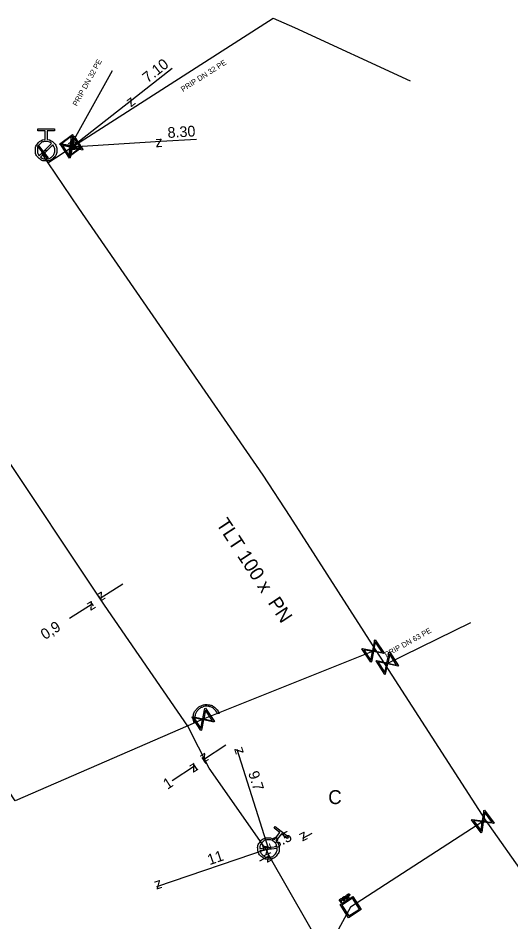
# Model space of a CAD drawing. Extents: x -643842 to -636370, y -1119190 to -1110210.
# Drawn here: x -641426 to -641380, y -1115293.2 to -1115208.9 of the extents above; entities that cross this region are included whole.
import ezdxf

# ---------------------------------------------------------------- set-up
doc = ezdxf.new("R2010")
doc.units = 0
for name, color, linetype in [('22', 7, 'Continuous'), ('9', 7, 'Continuous'), ('Default', 7, 'Continuous'), ('Level 10', 7, 'Continuous'), ('Level 16', 7, 'Continuous'), ('Level 18', 7, 'Continuous'), ('Level 19', 7, 'Continuous'), ('Level 20', 7, 'Continuous'), ('Level 21', 7, 'Continuous'), ('Level 23', 7, 'Continuous'), ('Level 33', 7, 'Continuous')]:
    doc.layers.add(name, color=color, linetype=linetype)

msp = doc.modelspace()

# ---------------------------------------------------------------- linework, layer by layer
at = {"layer": '9'}
for points in [[(-641407.28, -1115273.714), (-641407.426, -1115273.769)], [(-641409.474, -1115274.54), (-641409.62, -1115274.595)]]:
    msp.add_lwpolyline(points, dxfattribs=at)
at = {"layer": 'Default'}
for points in [[(-641423.338, -1115220.194), (-641422.979, -1115220.223), (-641422.721, -1115220.483), (-641422.43, -1115220.776), (-641422.43, -1115221.192), (-641422.43, -1115221.606), (-641422.723, -1115221.898), (-641423.016, -1115222.19), (-641423.432, -1115222.19), (-641423.844, -1115222.19), (-641424.137, -1115221.898), (-641424.43, -1115221.606), (-641424.43, -1115221.192), (-641424.43, -1115220.776), (-641424.139, -1115220.483), (-641423.881, -1115220.221), (-641423.522, -1115220.194)], [(-641422.922, -1115220.553), (-641423.139, -1115220.376), (-641423.432, -1115220.376), (-641423.77, -1115220.376), (-641424.007, -1115220.613), (-641424.244, -1115220.85), (-641424.244, -1115221.188), (-641424.244, -1115221.481), (-641424.067, -1115221.698)], [(-641423.938, -1115221.827), (-641423.721, -1115222.001), (-641423.432, -1115222.001), (-641423.096, -1115222.001), (-641422.858, -1115221.763), (-641422.619, -1115221.526), (-641422.619, -1115221.188), (-641422.619, -1115220.899), (-641422.793, -1115220.682)], [(-641409.62, -1115274.595), (-641409.734, -1115274.289), (-641409.684, -1115273.949), (-641409.633, -1115273.609), (-641409.41, -1115273.353), (-641409.188, -1115273.097), (-641408.892, -1115272.985), (-641408.597, -1115272.874), (-641408.26, -1115272.92), (-641407.924, -1115272.965), (-641407.66, -1115273.187), (-641407.397, -1115273.408), (-641407.28, -1115273.714)], [(-641407.426, -1115273.769), (-641407.529, -1115273.501), (-641407.76, -1115273.307), (-641407.99, -1115273.114), (-641408.284, -1115273.074), (-641408.579, -1115273.034), (-641408.837, -1115273.131), (-641409.095, -1115273.229), (-641409.29, -1115273.453), (-641409.486, -1115273.677), (-641409.53, -1115273.974), (-641409.574, -1115274.271), (-641409.474, -1115274.54)], [(-641401.98, -1115285.601), (-641401.717, -1115285.847), (-641401.677, -1115286.211), (-641401.631, -1115286.621), (-641401.89, -1115286.947), (-641402.147, -1115287.272), (-641402.558, -1115287.318), (-641402.969, -1115287.365), (-641403.295, -1115287.106), (-641403.618, -1115286.85), (-641403.666, -1115286.439), (-641403.713, -1115286.028), (-641403.456, -1115285.704), (-641403.197, -1115285.378), (-641402.787, -1115285.329), (-641402.422, -1115285.285), (-641402.124, -1115285.487)], [(-641401.878, -1115286.141), (-641401.937, -1115285.867), (-641402.167, -1115285.685), (-641402.431, -1115285.475), (-641402.765, -1115285.513), (-641403.098, -1115285.551), (-641403.308, -1115285.816), (-641403.49, -1115286.045), (-641403.486, -1115286.326)], [(-641403.465, -1115286.507), (-641403.403, -1115286.778), (-641403.177, -1115286.958), (-641402.914, -1115287.166), (-641402.58, -1115287.129), (-641402.246, -1115287.091), (-641402.036, -1115286.826), (-641401.856, -1115286.6), (-641401.857, -1115286.322)], [(-641395.95, -1115291.026), (-641395.921, -1115291.007), (-641395.902, -1115290.999), (-641395.878, -1115290.99), (-641395.856, -1115290.99), (-641395.834, -1115290.99), (-641395.814, -1115291.003), (-641395.793, -1115291.016), (-641395.778, -1115291.038), (-641395.753, -1115291.077), (-641395.76, -1115291.119), (-641395.767, -1115291.161), (-641395.831, -1115291.202)], [(-641395.853, -1115291.167), (-641395.814, -1115291.142), (-641395.808, -1115291.117), (-641395.801, -1115291.092), (-641395.819, -1115291.066), (-641395.831, -1115291.047), (-641395.848, -1115291.04), (-641395.866, -1115291.033), (-641395.884, -1115291.039), (-641395.897, -1115291.042), (-641395.924, -1115291.06)], [(-641395.662, -1115290.839), (-641395.622, -1115290.813), (-641395.596, -1115290.807), (-641395.569, -1115290.802), (-641395.544, -1115290.815), (-641395.518, -1115290.827), (-641395.502, -1115290.852), (-641395.481, -1115290.884), (-641395.487, -1115290.919), (-641395.494, -1115290.954), (-641395.533, -1115290.988), (-641395.512, -1115290.986), (-641395.499, -1115290.988), (-641395.472, -1115290.992), (-641395.441, -1115291.007)], [(-641395.584, -1115290.977), (-641395.556, -1115290.959), (-641395.544, -1115290.944), (-641395.533, -1115290.928), (-641395.533, -1115290.911), (-641395.533, -1115290.894), (-641395.543, -1115290.878), (-641395.556, -1115290.858), (-641395.581, -1115290.854), (-641395.605, -1115290.85), (-641395.639, -1115290.872)], [(-641395.465, -1115291.05), (-641395.5, -1115291.034), (-641395.521, -1115291.027), (-641395.541, -1115291.02), (-641395.554, -1115291.02), (-641395.567, -1115291.02), (-641395.578, -1115291.024), (-641395.585, -1115291.026), (-641395.601, -1115291.036)], [(-641395.277, -1115290.591), (-641395.248, -1115290.571), (-641395.229, -1115290.564), (-641395.205, -1115290.554), (-641395.183, -1115290.554), (-641395.161, -1115290.554), (-641395.14, -1115290.567), (-641395.12, -1115290.58), (-641395.105, -1115290.602), (-641395.08, -1115290.641), (-641395.087, -1115290.683), (-641395.094, -1115290.725), (-641395.157, -1115290.766)], [(-641395.18, -1115290.731), (-641395.141, -1115290.706), (-641395.135, -1115290.681), (-641395.128, -1115290.657), (-641395.145, -1115290.63), (-641395.157, -1115290.612), (-641395.175, -1115290.604), (-641395.193, -1115290.597), (-641395.211, -1115290.603), (-641395.223, -1115290.606), (-641395.251, -1115290.624)]]:
    msp.add_open_spline(points, degree=3, dxfattribs=at)
at = {"layer": 'Level 10'}
for points in [[(-641411.675, -1115213.552), (-641415.434, -1115216.51)], [(-641415.434, -1115216.51), (-641421.013, -1115220.901)], [(-641412.729, -1115220.39), (-641421.013, -1115220.901)], [(-641409.4, -1115220.185), (-641412.729, -1115220.39)], [(-641416.268, -1115261.654), (-641418.375, -1115263.001)], [(-641419.009, -1115263.679), (-641419.267, -1115263.275)], [(-641418.251, -1115263.194), (-641418.509, -1115262.79)], [(-641421.239, -1115264.832), (-641419.133, -1115263.485)], [(-641406.637, -1115276.681), (-641408.729, -1115278.05)], [(-641402.672, -1115286.324), (-641405.588, -1115277.073)], [(-641409.334, -1115278.952), (-641409.703, -1115278.388)], [(-641408.497, -1115278.404), (-641408.866, -1115277.84)], [(-641411.658, -1115279.966), (-641409.566, -1115278.597)], [(-641398.618, -1115284.925), (-641399.505, -1115285.387)], [(-641413.085, -1115289.87), (-641402.672, -1115286.324)], [(-641403.494, -1115287.464), (-641402.607, -1115287.002)]]:
    msp.add_lwpolyline(points, dxfattribs=at)
at = {"layer": 'Level 16'}
for points in [[(-641420.07, -1115220.904), (-641421.264, -1115221.811), (-641421.304, -1115221.758), (-641421.283, -1115221.632), (-641421.17, -1115220.799), (-641422.131, -1115220.669), (-641422.171, -1115220.616), (-641420.976, -1115219.709), (-641420.936, -1115219.762), (-641421.07, -1115220.724), (-641420.238, -1115220.837), (-641420.109, -1115220.852), (-641420.07, -1115220.904)], [(-641420.794, -1115219.87), (-641419.985, -1115221.133), (-641420.041, -1115221.168), (-641420.165, -1115221.137), (-641420.986, -1115220.958), (-641421.193, -1115221.906), (-641421.248, -1115221.942), (-641422.057, -1115220.679), (-641422.002, -1115220.643), (-641421.053, -1115220.853), (-641420.874, -1115220.032), (-641420.85, -1115219.905), (-641420.794, -1115219.87)], [(-641421.993, -1115220.599), (-641421.158, -1115220.712), (-641421.044, -1115219.879), (-641421.993, -1115220.599)], [(-641420.788, -1115220.053), (-641420.967, -1115220.872), (-641420.149, -1115221.05), (-641420.788, -1115220.053)], [(-641424.159, -1115220.723), (-641423.227, -1115221.898), (-641423.301, -1115221.957), (-641424.233, -1115220.782), (-641424.159, -1115220.723)], [(-641421.251, -1115221.763), (-641421.072, -1115220.939), (-641421.894, -1115220.76), (-641421.251, -1115221.763)], [(-641420.252, -1115220.925), (-641421.082, -1115220.811), (-641421.195, -1115221.641), (-641420.252, -1115220.925)], [(-641392.714, -1115266.866), (-641391.868, -1115268.104), (-641391.923, -1115268.142), (-641392.048, -1115268.114), (-641392.874, -1115267.959), (-641393.052, -1115268.913), (-641393.107, -1115268.95), (-641393.953, -1115267.711), (-641393.898, -1115267.674), (-641392.944, -1115267.856), (-641392.789, -1115267.031), (-641392.768, -1115266.903), (-641392.714, -1115266.866)], [(-641392.703, -1115267.049), (-641392.857, -1115267.873), (-641392.035, -1115268.027), (-641392.703, -1115267.049)], [(-641393.115, -1115268.772), (-641392.96, -1115267.943), (-641393.787, -1115267.788), (-641393.115, -1115268.772)], [(-641391.343, -1115268.02), (-641390.552, -1115269.294), (-641390.608, -1115269.328), (-641390.732, -1115269.295), (-641391.55, -1115269.105), (-641391.77, -1115270.051), (-641391.826, -1115270.085), (-641392.617, -1115268.811), (-641392.561, -1115268.776), (-641391.616, -1115268.999), (-641391.426, -1115268.181), (-641391.399, -1115268.054), (-641391.343, -1115268.02)], [(-641391.34, -1115268.203), (-641391.53, -1115269.019), (-641390.715, -1115269.209), (-641391.34, -1115268.203)], [(-641391.826, -1115269.906), (-641391.636, -1115269.085), (-641392.455, -1115268.895), (-641391.826, -1115269.906)], [(-641408.552, -1115273.234), (-641407.725, -1115274.486), (-641407.78, -1115274.522), (-641407.905, -1115274.492), (-641408.728, -1115274.325), (-641408.922, -1115275.276), (-641408.977, -1115275.312), (-641409.803, -1115274.06), (-641409.748, -1115274.024), (-641408.797, -1115274.221), (-641408.629, -1115273.398), (-641408.607, -1115273.27), (-641408.552, -1115273.234)], [(-641408.543, -1115273.417), (-641408.711, -1115274.238), (-641407.891, -1115274.405), (-641408.543, -1115273.417)], [(-641408.983, -1115275.133), (-641408.815, -1115274.307), (-641409.639, -1115274.139), (-641408.983, -1115275.133)], [(-641382.515, -1115282.751), (-641381.617, -1115283.953), (-641381.67, -1115283.992), (-641381.797, -1115283.97), (-641382.628, -1115283.85), (-641382.767, -1115284.811), (-641382.819, -1115284.85), (-641383.717, -1115283.648), (-641383.664, -1115283.609), (-641382.703, -1115283.75), (-641382.583, -1115282.919), (-641382.567, -1115282.79), (-641382.515, -1115282.751)], [(-641382.496, -1115282.933), (-641382.615, -1115283.763), (-641381.787, -1115283.882), (-641382.496, -1115282.933)], [(-641382.835, -1115284.672), (-641382.715, -1115283.838), (-641383.548, -1115283.718), (-641382.835, -1115284.672)]]:
    msp.add_lwpolyline(points, dxfattribs=at)
at = {"layer": 'Level 18'}
for points in [[(-641395.868, -1115291.4), (-641396.063, -1115291.099), (-641395.95, -1115291.026)], [(-641395.924, -1115291.06), (-641396.001, -1115291.11), (-641395.931, -1115291.218)], [(-641394.809, -1115290.789), (-641394.019, -1115292.006), (-641395.204, -1115292.776), (-641395.995, -1115291.559), (-641394.809, -1115290.789)], [(-641395.931, -1115291.218), (-641395.853, -1115291.167)], [(-641395.831, -1115291.202), (-641395.909, -1115291.252), (-641395.829, -1115291.375), (-641395.868, -1115291.4)], [(-641395.826, -1115291.596), (-641395.17, -1115292.607), (-641394.187, -1115291.969), (-641394.844, -1115290.958), (-641395.826, -1115291.596)], [(-641395.599, -1115291.226), (-641395.795, -1115290.925), (-641395.662, -1115290.839)], [(-641395.639, -1115290.872), (-641395.733, -1115290.933), (-641395.669, -1115291.032)], [(-641395.669, -1115291.032), (-641395.584, -1115290.977)], [(-641395.601, -1115291.036), (-641395.647, -1115291.066), (-641395.559, -1115291.2), (-641395.599, -1115291.226)], [(-641395.294, -1115291.029), (-641395.489, -1115290.728), (-641395.45, -1115290.703), (-641395.255, -1115291.004), (-641395.294, -1115291.029)], [(-641395.441, -1115291.007), (-641395.335, -1115291.055), (-641395.385, -1115291.087), (-641395.465, -1115291.05)], [(-641395.194, -1115290.965), (-641395.39, -1115290.664), (-641395.277, -1115290.591)], [(-641395.251, -1115290.624), (-641395.328, -1115290.674), (-641395.258, -1115290.782)], [(-641395.258, -1115290.782), (-641395.18, -1115290.731)], [(-641395.157, -1115290.766), (-641395.235, -1115290.817), (-641395.155, -1115290.939), (-641395.194, -1115290.965)]]:
    msp.add_lwpolyline(points, dxfattribs=at)
at = {"layer": 'Level 21'}
for points in [[(-641423.43, -1115221.19), (-641423.73, -1115221.34), (-641423.86, -1115221.45), (-641423.249, -1115222.358), (-641420.39, -1115226.59), (-641403.19, -1115251.49), (-641400.693, -1115255.361), (-641392.7, -1115267.76), (-641391.78, -1115269.18), (-641382.45, -1115283.65), (-641378.51, -1115289.24)], [(-641338.32, -1115392.716), (-641353.847, -1115366.967), (-641355.147, -1115364.238), (-641359.402, -1115358.637), (-641364.742, -1115350.179), (-641370.51, -1115340.58), (-641371.291, -1115339.328), (-641373.021, -1115336.298), (-641373.599, -1115335.287), (-641382.725, -1115320.997), (-641389.634, -1115309.639), (-641402.607, -1115287.002), (-641402.83, -1115286.523), (-641408.223, -1115278.822), (-641410.193, -1115274.906), (-641417.982, -1115263.615), (-641427.995, -1115248.624)]]:
    msp.add_lwpolyline(points, dxfattribs=at)
at = {"layer": 'Level 23'}
for points in [[(-641423.249, -1115222.358), (-641421.013, -1115220.901), (-641402.233, -1115208.862), (-641400.245, -1115209.726), (-641389.454, -1115214.722)], [(-641421.013, -1115220.901), (-641421.12, -1115220.76), (-641417.24, -1115213.753)], [(-641392.7, -1115267.76), (-641392.91, -1115267.908), (-641408.764, -1115274.273), (-641426.3, -1115281.887), (-641429.555, -1115276.995), (-641437.194, -1115265.515), (-641449.931, -1115246.373), (-641455.564, -1115237.907), (-641458.968, -1115238.486)], [(-641391.78, -1115269.18), (-641391.584, -1115269.052), (-641383.798, -1115265.238)], [(-641382.45, -1115283.65), (-641382.667, -1115283.801), (-641395.008, -1115291.78), (-641408.954, -1115317.322)], [(-641402.83, -1115286.523), (-641402.672, -1115286.324)]]:
    msp.add_lwpolyline(points, dxfattribs=at)
at = {"layer": 'Level 33'}
for points in [[(-641423.522, -1115220.194), (-641423.522, -1115219.374), (-641424.211, -1115219.374), (-641424.211, -1115219.19), (-641422.649, -1115219.19), (-641422.649, -1115219.374), (-641423.338, -1115219.374), (-641423.338, -1115220.194)], [(-641424.067, -1115221.698), (-641422.922, -1115220.553)], [(-641422.793, -1115220.682), (-641423.938, -1115221.827)], [(-641402.124, -1115285.487), (-641401.614, -1115284.844), (-641402.154, -1115284.416), (-641402.04, -1115284.272), (-641400.816, -1115285.243), (-641400.93, -1115285.387), (-641401.47, -1115284.958), (-641401.98, -1115285.601)], [(-641403.486, -1115286.326), (-641401.878, -1115286.141)], [(-641401.857, -1115286.322), (-641403.465, -1115286.507)]]:
    msp.add_lwpolyline(points, dxfattribs=at)

# ---------------------------------------------------------------- texts
at = {"layer": '22'}
for s, rotation, p in [('PRIP DN 32 PE', 61.02528, (-641420.555, -1115217.127)), ('PRIP DN 32 PE', 32.66209, (-641410.65, -1115215.765)), ('PRIP DN 63 PE', 29.13336, (-641391.675, -1115268.507))]:
    msp.add_text(s, height=0.5, rotation=rotation, dxfattribs=at).set_placement(p)
at = {"layer": 'Level 10'}
for s, rotation, p in [('7.10', 38.20479, (-641413.944, -1115214.956)), ('z', 38.20479, (-641415.518, -1115217.212)), ('8.30', 3.52994, (-641412.065, -1115220.048)), ('z', 218.20479, (-641420.929, -1115220.199)), ('z', 183.52994, (-641420.545, -1115220.371)), ('z', 3.52994, (-641413.197, -1115220.92)), ('z', 212.58451, (-641418.223, -1115262.31)), ('z', 32.58451, (-641419.285, -1115264.176)), ('0,9', 32.58451, (-641423.529, -1115266.888)), ('z', 107.49546, (-641404.961, -1115277.4)), ('z', 213.20349, (-641408.585, -1115277.357)), ('z', 33.20349, (-641409.71, -1115279.289)), ('9.7', 287.49546, (-641404.581, -1115279.268)), ('1', 33.20349, (-641412.098, -1115280.852)), ('3.5', 27.50265, (-641402.031, -1115286.364)), ('z', 207.50265, (-641399.292, -1115284.713)), ('z', 287.49546, (-641403.299, -1115285.997)), ('z', 18.80566, (-641402.984, -1115286.958)), ('11', 18.80566, (-641408.175, -1115287.881)), ('z', 27.50265, (-641402.82, -1115287.676)), ('z', 198.80566, (-641412.773, -1115289.236))]:
    msp.add_text(s, height=1, rotation=rotation, dxfattribs=at).set_placement(p)
at = {"layer": 'Level 19'}
msp.add_text('C', height=1.3, dxfattribs=at).set_placement((-641397.095, -1115282.178))
at = {"layer": 'Level 20'}
msp.add_text('TLT 100 x  PN ', height=1.3, rotation=303.33027, dxfattribs=at).set_placement((-641407.597, -1115256.045))

doc.saveas('drawing.dxf')
